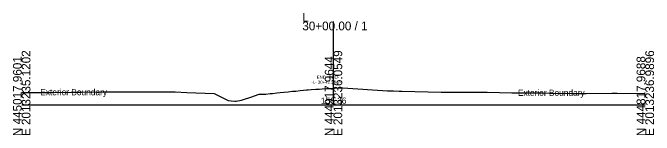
# Model space of a CAD drawing. Extents: x -26 to 4203, y -10 to 9526.
# Drawn here: x 1997.2 to 2202.8, y -9.7 to 29.5 of the extents above; entities that cross this region are included whole.
import ezdxf

# ---------------------------------------------------------------- set-up
doc = ezdxf.new("R2010")
doc.units = 0
for name, color, linetype in [('Default', 7, 'Continuous'), ('Exist Cross Section Cell', 7, 'Continuous'), ('Exist XS Center Line Elevation Label', 7, 'Continuous'), ('Exist XS Ground Line', 7, 'Continuous'), ('Prop XS SE Text', 7, 'Continuous'), ('Scratch_Level_0', 7, 'Continuous')]:
    doc.layers.add(name, color=color, linetype=linetype)

msp = doc.modelspace()

# ---------------------------------------------------------------- linework, layer by layer
at = {"layer": 'Exist Cross Section Cell'}
for p, q in [((2100, 0), (2100, 26.69)), ((2000, 0), (2100, 0)), ((2100, 0), (2200, 0))]:
    msp.add_line(p, q, dxfattribs=at)
at = {"layer": 'Exist XS Ground Line'}
msp.add_lwpolyline([(2000, 3.95), (2005.72, 3.95), (2009.21, 3.98), (2015.82, 4.03), (2019.21, 4.04), (2025.92, 4.16), (2029.21, 4.22), (2032.45, 4.22), (2039.21, 4.21), (2042.35, 4.22), (2049.21, 4.15), (2052.96, 3.96), (2061.72, 3.65), (2064.89, 2.03), (2066.24, 1.39), (2067.14, 1.25), (2068.34, 1.16), (2068.77, 1.23), (2070.45, 1.52), (2071.11, 1.74), (2073.54, 2.5), (2076.2, 3.39), (2078.25, 3.46), (2079.73, 3.62), (2080.4, 3.69), (2081.79, 3.83), (2082.91, 3.95), (2084.03, 4.07), (2085.42, 4.22), (2086.83, 4.36), (2087.91, 4.45), (2089.33, 4.6), (2090.4, 4.71), (2091.29, 4.8), (2091.88, 4.85), (2092.89, 4.92), (2094.38, 5.02), (2095.39, 5.09), (2096.37, 5.15), (2097.87, 5.25), (2098.84, 5.3), (2100, 5.36), (2100.37, 5.38), (2101.69, 5.46), (2102.5, 5.51), (2103.01, 5.44), (2117.3, 4.55), (2118.23, 4.5), (2119.28, 4.46), (2121.07, 4.38), (2121.96, 4.36), (2134.55, 4.08), (2141.62, 4.06), (2149.23, 4.05), (2157.16, 3.89), (2159.23, 3.89), (2167.26, 3.86), (2169.23, 3.8), (2177.36, 3.67), (2179.24, 3.69), (2181.08, 3.66), (2189.24, 3.75), (2190.99, 3.73), (2200, 3.61)], dxfattribs=at)

# ---------------------------------------------------------------- texts
at = {"layer": 'Default'}
msp.add_text('-', height=0.0001, dxfattribs=at).set_placement((2000, 0))
at = {"layer": 'Exist Cross Section Cell'}
for s, p in [('L', (2090, 26.69)), ('30+00.00 / 1', (2090, 23.89))]:
    msp.add_text(s, height=2.8, dxfattribs=at).set_placement(p)
for s, p in [('E 2013235.1202', (2002.8, -10)), ('E 2013236.0549', (2102.8, -10)), ('E 2013236.9896', (2202.8, -10)), ('N 445017.9601', (2000, -10)), ('N 444917.9644', (2100, -10)), ('N 444817.9688', (2200, -10))]:
    msp.add_text(s, height=2.8, rotation=90, dxfattribs=at).set_placement(p)
at = {"layer": 'Exist XS Center Line Elevation Label'}
msp.add_text('156.36', height=2, dxfattribs=at).set_placement((2095.97, 0.36))
at = {"layer": 'Prop XS SE Text'}
for s, p in [('END -RND-', (2094.64, 8.38)), ('-L- 30+42.24+/-', (2092.91, 6.76))]:
    msp.add_text(s, height=1, dxfattribs=at).set_placement(p)
at = {"layer": 'Scratch_Level_0'}
for p in [(2005.96, 3.09), (2159.14, 2.9)]:
    msp.add_text('Exterior Boundary', height=2, dxfattribs=at).set_placement(p)

doc.saveas('drawing.dxf')
